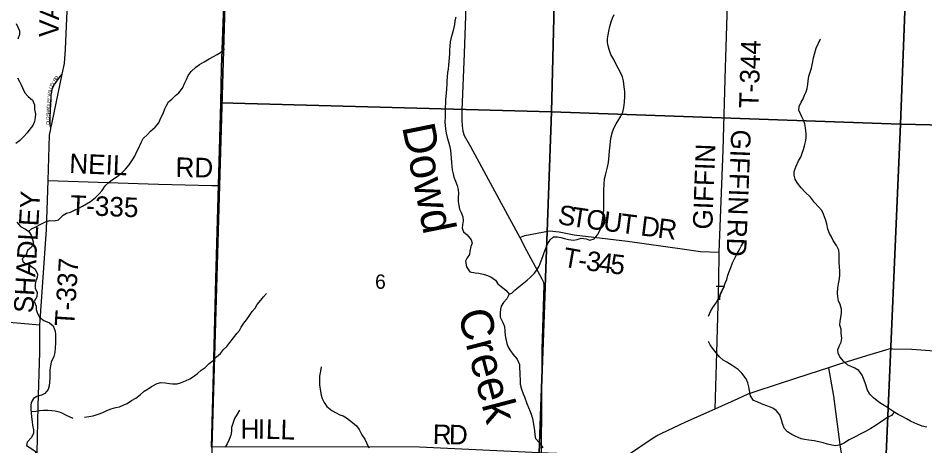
# Model space of a CAD drawing. Extents: x 1759416 to 2214760, y 252598 to 1116833.
# Drawn here: x 2027466 to 2041391, y 911921 to 918489 of the extents above; entities that cross this region are included whole.
import ezdxf

# ---------------------------------------------------------------- set-up
doc = ezdxf.new("R2010")
doc.units = 0
for name, color, linetype in [('GM_X_County_Road', 7, 'Continuous'), ('GM_X_Minor_River', 7, 'Continuous'), ('GM_X_Minor_River_Text', 7, 'Continuous'), ('GM_X_Section', 7, 'Continuous'), ('GM_X_Section_Text', 7, 'Continuous'), ('GM_X_State_Route', 7, 'Continuous'), ('GM_X_Township', 7, 'Continuous'), ('GM_X_Township_Road', 7, 'Continuous'), ('GM_X_Township_Road_Text', 7, 'Continuous'), ('GM_X_Township_ROW', 7, 'Continuous'), ('GM_X_Township_Subdivision', 7, 'Continuous'), ('GM_X_Township_Subdivision_Text', 7, 'Continuous')]:
    doc.layers.add(name, color=color, linetype=linetype)

msp = doc.modelspace()

# ---------------------------------------------------------------- linework, layer by layer
at = {"layer": 'GM_X_County_Road'}
for points in [[(2034355, 919109), (2034315, 917946), (2034279, 917076), (2034280, 916918), (2034283, 916833), (2034294, 916751), (2034316, 916687), (2034413, 916516), (2034885, 915649), (2035169, 915122), (2035274, 914923), (2035473, 914554), (2035511, 914488), (2035530, 914443), (2035538, 914395), (2035511, 913401), (2035500, 911805)], [(2041539, 913375), (2041189, 913400), (2040895, 913407), (2040855, 913409), (2040788, 913393), (2040494, 913303), (2040066, 913172), (2039912, 913118), (2039609, 913023), (2039154, 912872), (2038748, 912742), (2038674, 912714), (2038521, 912645), (2038165, 912487), (2037716, 912283), (2037336, 912107), (2037294, 912088), (2037220, 912042), (2036822, 911771)]]:
    msp.add_lwpolyline(points, dxfattribs=at)
at = {"layer": 'GM_X_Minor_River'}
for points in [[(2034186, 918503), (2034175, 918445), (2034167, 918391), (2034149, 918299), (2034133, 918243), (2034115, 918189), (2034103, 918125), (2034097, 918059), (2034093, 917997), (2034091, 917945), (2034085, 917877), (2034081, 917821), (2034073, 917764), (2034069, 917706), (2034062, 917656), (2034056, 917584), (2034052, 917528), (2034050, 917474), (2034044, 917402), (2034038, 917338), (2034034, 917288), (2034030, 917234), (2034028, 917182), (2034026, 917122), (2034024, 917050), (2034022, 916968), (2034020, 916897), (2034022, 916839), (2034027, 916787), (2034039, 916723), (2034055, 916657), (2034075, 916589), (2034097, 916511), (2034107, 916455), (2034113, 916399), (2034117, 916337), (2034121, 916271), (2034125, 916213), (2034133, 916157), (2034145, 916100), (2034159, 916048), (2034181, 915986), (2034207, 915920), (2034223, 915856), (2034229, 915798)], [(2035006, 914250), (2035050, 914264), (2035096, 914314), (2035154, 914362), (2035206, 914402), (2035282, 914464), (2035332, 914508), (2035396, 914574), (2035438, 914628), (2035467, 914680), (2035501, 914760), (2035525, 914828), (2035547, 914888), (2035573, 914966), (2035595, 915016), (2035635, 915086), (2035689, 915130), (2035751, 915132), (2035803, 915118), (2035859, 915106), (2035919, 915090), (2035994, 915080), (2036052, 915092), (2036114, 915112), (2036190, 915100), (2036246, 915080), (2036312, 915098), (2036362, 915160), (2036404, 915240), (2036422, 915290), (2036434, 915354), (2036450, 915460), (2036459, 915544), (2036459, 915602), (2036461, 915668), (2036461, 915751), (2036463, 915849), (2036467, 915937), (2036473, 916023), (2036485, 916079), (2036503, 916139), (2036519, 916199), (2036531, 916273), (2036544, 916381), (2036550, 916457), (2036556, 916533), (2036564, 916599), (2036574, 916668), (2036592, 916742), (2036620, 916810), (2036652, 916868), (2036692, 916932), (2036721, 916984), (2036751, 917044), (2036769, 917114), (2036779, 917196), (2036781, 917286), (2036781, 917360), (2036775, 917432), (2036763, 917524), (2036747, 917588), (2036713, 917663), (2036679, 917723), (2036653, 917777), (2036617, 917855), (2036571, 917931), (2036545, 918005), (2036526, 918061), (2036518, 918115), (2036518, 918171), (2036526, 918233), (2036538, 918291), (2036554, 918359), (2036574, 918432), (2036596, 918486), (2036620, 918544)], [(2027436, 918406), (2027468, 918342), (2027486, 918292), (2027488, 918237), (2027460, 918165)], [(2039723, 918028), (2039786, 918173)], [(2027626, 915214), (2027673, 915254), (2027729, 915278), (2027825, 915328), (2027887, 915360), (2027953, 915380), (2028018, 915374), (2028086, 915390), (2028160, 915462), (2028210, 915492), (2028268, 915508), (2028332, 915540), (2028400, 915572), (2028454, 915602), (2028514, 915636), (2028578, 915674), (2028653, 915734), (2028713, 915792), (2028757, 915844), (2028805, 915912), (2028867, 915974), (2028929, 916020), (2028989, 916058), (2029057, 916112), (2029114, 916170), (2029172, 916236), (2029220, 916312), (2029260, 916368), (2029290, 916440), (2029320, 916498), (2029356, 916580), (2029388, 916642), (2029451, 916704), (2029501, 916752), (2029573, 916814), (2029625, 916882), (2029659, 916956), (2029691, 917025), (2029717, 917095), (2029743, 917147), (2029775, 917205), (2029828, 917247), (2029882, 917299), (2029934, 917341), (2029990, 917413), (2030026, 917493), (2030052, 917545), (2030078, 917607), (2030124, 917671), (2030195, 917735), (2030249, 917779), (2030323, 917819), (2030401, 917865), (2030469, 917901), (2030523, 917931), (2030573, 917959), (2030637, 918017)], [(2041423, 912208), (2041350, 912224), (2041288, 912249), (2041236, 912270), (2041173, 912302), (2041107, 912335), (2041051, 912367), (2040980, 912402), (2040928, 912436), (2040853, 912485), (2040793, 912525), (2040741, 912554), (2040682, 912594), (2040602, 912657), (2040545, 912713), (2040508, 912778), (2040479, 912872), (2040461, 912930), (2040426, 913006), (2040375, 913076), (2040315, 913115), (2040259, 913139), (2040209, 913160), (2040146, 913216), (2040083, 913287), (2040059, 913347), (2040056, 913397), (2040076, 913451), (2040107, 913516), (2040117, 913574), (2040104, 913652), (2040107, 913712), (2040087, 913776), (2040088, 913838), (2040102, 913890), (2040113, 913961), (2040110, 914019), (2040090, 914091), (2040067, 914147), (2040053, 914210), (2040048, 914269), (2040055, 914349), (2040063, 914409), (2040078, 914487), (2040084, 914551), (2040083, 914602), (2040080, 914674), (2040076, 914732), (2040073, 914804), (2040073, 914866), (2040068, 914928), (2040035, 915000), (2039983, 915075), (2039956, 915129), (2039925, 915183), (2039903, 915247), (2039886, 915329), (2039867, 915399), (2039837, 915481), (2039810, 915535), (2039762, 915588), (2039695, 915660), (2039634, 915739), (2039555, 915817), (2039491, 915884), (2039434, 915956), (2039401, 916017), (2039385, 916077), (2039382, 916135), (2039415, 916218), (2039451, 916298), (2039484, 916355), (2039508, 916415), (2039525, 916471), (2039543, 916526), (2039558, 916590), (2039566, 916646), (2039567, 916712), (2039560, 916804), (2039548, 916866), (2039525, 916922), (2039502, 916974), (2039455, 917076), (2039459, 917132), (2039492, 917198), (2039524, 917249), (2039543, 917305), (2039569, 917358), (2039583, 917408), (2039594, 917472), (2039597, 917526), (2039611, 917598), (2039632, 917661), (2039650, 917719), (2039667, 917799), (2039680, 917880), (2039698, 917936), (2039723, 918028)], [(2027455, 917573), (2027485, 917517), (2027511, 917465), (2027537, 917410), (2027571, 917344), (2027619, 917284), (2027685, 917228), (2027719, 917156), (2027719, 917088), (2027731, 917020), (2027727, 916964), (2027715, 916902), (2027691, 916840), (2027647, 916786), (2027605, 916730), (2027547, 916664), (2027486, 916604), (2027432, 916562)], [(2034229, 915798), (2034226, 915742), (2034224, 915674), (2034232, 915612), (2034246, 915558), (2034270, 915502), (2034294, 915440), (2034300, 915378), (2034290, 915313), (2034284, 915263), (2034304, 915207), (2034364, 915159), (2034426, 915083), (2034438, 915031), (2034416, 914981), (2034402, 914913), (2034400, 914859), (2034362, 914807), (2034337, 914757), (2034351, 914669), (2034405, 914595), (2034485, 914577), (2034541, 914572), (2034610, 914560), (2034660, 914544), (2034726, 914516), (2034796, 914464), (2034832, 914408), (2034882, 914366), (2034956, 914312), (2035006, 914250), (2034971, 914180), (2034919, 914120), (2034883, 914068), (2034873, 914018), (2034867, 913966), (2034871, 913899), (2034911, 913817), (2034933, 913753), (2034941, 913683), (2034947, 913617), (2034955, 913567), (2034971, 913495), (2034993, 913437), (2035027, 913379), (2035065, 913327), (2035131, 913251), (2035165, 913170), (2035168, 913114), (2035170, 913048), (2035170, 912994), (2035174, 912944), (2035178, 912870), (2035198, 912792), (2035224, 912722), (2035242, 912672), (2035276, 912574), (2035302, 912510), (2035332, 912448), (2035352, 912391), (2035366, 912341), (2035378, 912283), (2035388, 912221), (2035396, 912157), (2035402, 912093), (2035413, 912035), (2035473, 911967), (2035525, 911893)], [(2027445, 915354), (2027501, 915290), (2027577, 915248), (2027629, 915212), (2027665, 915158), (2027689, 915088), (2027701, 915034), (2027673, 914970), (2027611, 914920), (2027584, 914843), (2027528, 914795), (2027542, 914741), (2027598, 914709), (2027652, 914691), (2027728, 914635), (2027764, 914559), (2027756, 914507), (2027738, 914455), (2027726, 914405), (2027730, 914335), (2027756, 914283), (2027754, 914211), (2027712, 914139), (2027742, 914066), (2027742, 914016), (2027762, 913952), (2027796, 913898), (2027862, 913848), (2027948, 913808), (2028002, 913766), (2028036, 913682), (2028042, 913630), (2028042, 913568), (2028039, 913496), (2028037, 913426), (2028029, 913357), (2028015, 913291), (2027971, 913205), (2027961, 913151), (2027955, 913091), (2027953, 913021), (2027951, 912955), (2027949, 912897), (2027945, 912843), (2027927, 912785), (2027874, 912727), (2027824, 912699), (2027754, 912677), (2027704, 912649), (2027666, 912589), (2027660, 912539), (2027662, 912485), (2027666, 912427), (2027672, 912365), (2027680, 912292), (2027688, 912238), (2027700, 912166), (2027700, 912116), (2027669, 912048), (2027605, 911976)], [(2038069, 913915), (2038099, 913983), (2038136, 914046), (2038184, 914118), (2038213, 914171), (2038247, 914233), (2038274, 914291), (2038306, 914354), (2038325, 914418), (2038349, 914474), (2038366, 914541), (2038391, 914611), (2038411, 914661), (2038436, 914732), (2038474, 914802), (2038511, 914875), (2038539, 914927), (2038570, 914985), (2038604, 915044)], [(2028485, 912360), (2028617, 912382), (2028693, 912406), (2028765, 912432), (2028829, 912464), (2028897, 912492), (2028969, 912512), (2029023, 912522), (2029079, 912546), (2029142, 912570), (2029208, 912618), (2029274, 912656), (2029338, 912704), (2029402, 912760), (2029462, 912798), (2029516, 912832), (2029600, 912880), (2029660, 912894), (2029725, 912888), (2029789, 912878), (2029839, 912872), (2029907, 912876), (2029961, 912888), (2030039, 912922), (2030103, 912948), (2030159, 912988), (2030223, 913030), (2030275, 913082), (2030341, 913124), (2030402, 913184), (2030460, 913232), (2030514, 913290), (2030572, 913340), (2030622, 913400), (2030672, 913446), (2030718, 913508), (2030774, 913580), (2030827, 913644), (2030865, 913694), (2030893, 913746), (2030931, 913804), (2030971, 913854), (2031011, 913910), (2031059, 913982), (2031105, 914038), (2031137, 914090), (2031195, 914158), (2031232, 914208), (2031278, 914262)], [(2040920, 912441), (2040880, 912389), (2040809, 912350), (2040751, 912312), (2040697, 912273), (2040626, 912228), (2040564, 912188), (2040480, 912143), (2040409, 912104), (2040323, 912059), (2040231, 912012), (2040156, 911967), (2040096, 911935), (2040024, 911922), (2039964, 911930), (2039895, 911949), (2039827, 911968), (2039761, 911984), (2039691, 911997), (2039609, 912008), (2039545, 912018), (2039494, 912029), (2039398, 912068), (2039346, 912094), (2039281, 912137), (2039231, 912195), (2039206, 912267), (2039189, 912323), (2039165, 912397), (2039106, 912464), (2039054, 912502), (2038981, 912531), (2038895, 912564), (2038816, 912598), (2038762, 912619), (2038711, 912689), (2038690, 912829), (2038670, 912891), (2038645, 912950), (2038582, 913036), (2038522, 913092), (2038431, 913157), (2038350, 913204), (2038292, 913238), (2038235, 913287), (2038193, 913343), (2038130, 913420), (2038096, 913472), (2038067, 913526)], [(2032122, 913135), (2032110, 913070), (2032096, 912990), (2032092, 912918), (2032093, 912860), (2032109, 912756), (2032121, 912702), (2032137, 912646), (2032166, 912586), (2032208, 912528), (2032286, 912462), (2032351, 912430), (2032407, 912400), (2032457, 912382), (2032509, 912354), (2032599, 912282), (2032664, 912231), (2032702, 912175), (2032746, 912092), (2032791, 912023), (2032815, 911968), (2032851, 911890)], [(2027664, 912448), (2027738, 912455), (2027792, 912463), (2027856, 912469), (2027924, 912468), (2027984, 912466), (2028034, 912460), (2028096, 912446), (2028148, 912422), (2028206, 912394), (2028305, 912348)], [(2030868, 912467), (2030828, 912409), (2030791, 912340), (2030761, 912266), (2030745, 912202), (2030741, 912142), (2030732, 912084), (2030708, 912021), (2030678, 911953), (2030648, 911901)], [(2027605, 911976), (2027593, 911926), (2027675, 911874), (2027733, 911836), (2027729, 911782), (2027681, 911714), (2027675, 911644), (2027739, 911584), (2027739, 911516), (2027731, 911461), (2027745, 911395), (2027759, 911345), (2027781, 911275), (2027799, 911213), (2027809, 911161), (2027808, 911097), (2027786, 911027), (2027760, 910977), (2027712, 910917), (2027674, 910845), (2027662, 910787), (2027582, 910664)]]:
    msp.add_lwpolyline(points, dxfattribs=at)
at = {"layer": 'GM_X_Section'}
for points in [[(2030764, 922565), (2033398, 922486), (2035792, 922415), (2035657, 917049), (2030579, 917190), (2030590, 917733), (2030650, 919385), (2030707, 920971)], [(2035792, 922415), (2038726, 922309), (2041384, 922209), (2041119, 919533), (2041016, 916863), (2035657, 917049)], [(2041384, 922209), (2044045, 922120), (2046685, 922025), (2046265, 916744), (2041016, 916863), (2041119, 919533)], [(2030579, 917190), (2035657, 917049), (2035468, 911816), (2033631, 911899), (2030435, 911906), (2030460, 912845), (2030503, 914488), (2030546, 916109)], [(2035657, 917049), (2041016, 916863), (2040788, 911559), (2038061, 911718), (2035468, 911816)], [(2041016, 916863), (2046265, 916744), (2046019, 911463), (2040788, 911559)]]:
    msp.add_lwpolyline(points, close=True, dxfattribs=at)
at = {"layer": 'GM_X_State_Route'}
msp.add_lwpolyline([(2027758, 911816), (2027774, 912532), (2027798, 913358), (2027800, 913773), (2026334, 913904)], dxfattribs=at)
at = {"layer": 'GM_X_Township'}
for points in [[(2030442, 911897), (2030560, 915921), (2030773, 923172), (2030875, 926637), (2031049, 932589), (2031111, 933198), (2031637, 933277), (2034945, 933785), (2038391, 934329), (2043971, 935214)], [(2023140, 931954), (2028816, 932841), (2030108, 933014), (2031111, 933198), (2031049, 932589), (2030875, 926637), (2030773, 923172), (2030560, 915921), (2030442, 911897), (2030439, 911825), (2030425, 911443), (2030428, 911248), (2030397, 911188), (2030220, 906563), (2030186, 904712), (2030096, 901234), (2029992, 897192), (2029958, 895852), (2028820, 895887), (2027786, 895921), (2026469, 895963)]]:
    msp.add_lwpolyline(points, dxfattribs=at)
at = {"layer": 'GM_X_Township_Road'}
for points in [[(2038387, 919403), (2038362, 918868), (2038328, 917886), (2038322, 917729), (2038289, 916461), (2038228, 914895)], [(2027800, 913773), (2027844, 914436), (2027901, 915244), (2027927, 915998), (2027949, 916691), (2027968, 916790), (2027970, 916800), (2027989, 916886), (2028144, 917628), (2028178, 917793), (2028194, 918014), (2028232, 918953), (2028238, 919258), (2028238, 919274)], [(2027927, 915998), (2029462, 915947), (2029621, 915940), (2030441, 915921), (2030560, 915921)], [(2035169, 915122), (2035248, 915149), (2035332, 915169), (2035629, 915222), (2035773, 915206), (2036004, 915162), (2036824, 915064), (2037663, 914946), (2037945, 914907), (2038228, 914895)], [(2039912, 913118), (2039988, 912684), (2040090, 911902), (2040145, 911567), (2040164, 911286), (2040157, 911142), (2040123, 911085), (2040080, 911079), (2039844, 911056), (2039521, 911018), (2039452, 910998), (2039398, 909661)]]:
    msp.add_lwpolyline(points, dxfattribs=at)
at = {"layer": 'GM_X_Township_ROW'}
msp.add_lwpolyline([(2038228, 914895), (2038223, 914444), (2038193, 913354), (2038165, 912487)], dxfattribs=at)
at = {"layer": 'GM_X_Township_Subdivision'}
msp.add_lwpolyline([(2027970, 916800), (2027957, 916849), (2027958, 916956), (2027964, 917075), (2027971, 917241), (2027975, 917304), (2027982, 917353), (2027990, 917399), (2028003, 917435), (2028023, 917472), (2028084, 917557), (2028109, 917589), (2028144, 917628)], dxfattribs=at)

# ---------------------------------------------------------------- texts
at = {"layer": 'GM_X_Minor_River_Text'}
for s, rotation, p in [('Dowd', 281.4107, (2033361, 916822)), ('Creek', 284.6239, (2034216, 913962))]:
    msp.add_text(s, height=500.1, rotation=rotation, dxfattribs=at).set_placement(p)
at = {"layer": 'GM_X_Section_Text'}
for s, p in [('6', (2032948, 914333)), ('7', (2038169, 914162))]:
    msp.add_text(s, height=221, rotation=0, dxfattribs=at).set_placement(p)
at = {"layer": 'GM_X_Township_Road_Text'}
for s, rotation, p in [('A', 88.2731, (2028093, 918456)), ('V', 88.2731, (2028085, 918192)), ('T-344', 88.0884, (2038836, 917100)), ('GIFFIN', 267.8705, (2038419, 916783)), ('NEIL', 357.5891, (2028247, 916112)), ('GIFFIN', 87.8722, (2038126, 915239)), ('RD', 359.0109, (2029881, 916051)), ('SHADLEY', 86.6584, (2027698, 913953)), ('T-335', 357.7534, (2028261, 915471)), ('S', 349.8112, (2035740, 915333)), ('T', 351.5154, (2035948, 915296)), ('O', 352.6302, (2036177, 915262)), ('U', 352.7301, (2036439, 915228)), ('T', 352.7316, (2036701, 915194)), ('D', 352.7301, (2037015, 915154)), ('R', 352.7292, (2037277, 915121)), ('RD', 268.0224, (2038366, 915411)), ('T', 349.9804, (2035819, 914676)), ('3', 352.8002, (2036178, 914619)), ('T-337', 86.3536, (2028326, 913749)), ('-', 352.4477, (2036054, 914635)), ('4', 352.9438, (2036362, 914595)), ('5', 352.9801, (2036546, 914573)), ('H', 359.9891, (2030882, 912030)), ('I', 359.7814, (2031146, 912030)), ('L', 358.3713, (2031267, 912030)), ('L', 358.3986, (2031492, 912023)), ('R', 358.6573, (2033831, 911951)), ('D', 359.42, (2034081, 911945))]:
    msp.add_text(s, height=300, rotation=rotation, dxfattribs=at).set_placement(p)
at = {"layer": 'GM_X_Township_Subdivision_Text'}
for s, rotation, p in [('R', 53.6352, (2028036, 917508)), ('D', 52.2515, (2028059, 917540)), ('L', 78.9473, (2027976, 917364)), ('L', 70.969, (2027982, 917397)), ('E', 67.1279, (2027993, 917430)), ('Y', 58.845, (2028006, 917460)), ('Y', 87.0656, (2027961, 917222)), ('V', 83.8915, (2027963, 917279)), ('A', 79.6287, (2027968, 917321)), ('A', 87.0656, (2027952, 917064)), ('D', 87.0656, (2027955, 917108)), ('L', 87.0623, (2027957, 917152)), ('E', 87.0475, (2027959, 917187)), ('D', 88.8634, (2027947, 916928)), ('S', 87.158, (2027948, 916985)), ('H', 87.0481, (2027950, 917020)), ('O', 89.9563, (2027947, 916849)), ('L', 89.9453, (2027947, 916893))]:
    msp.add_text(s, height=50, rotation=rotation, dxfattribs=at).set_placement(p)

doc.saveas('drawing.dxf')
